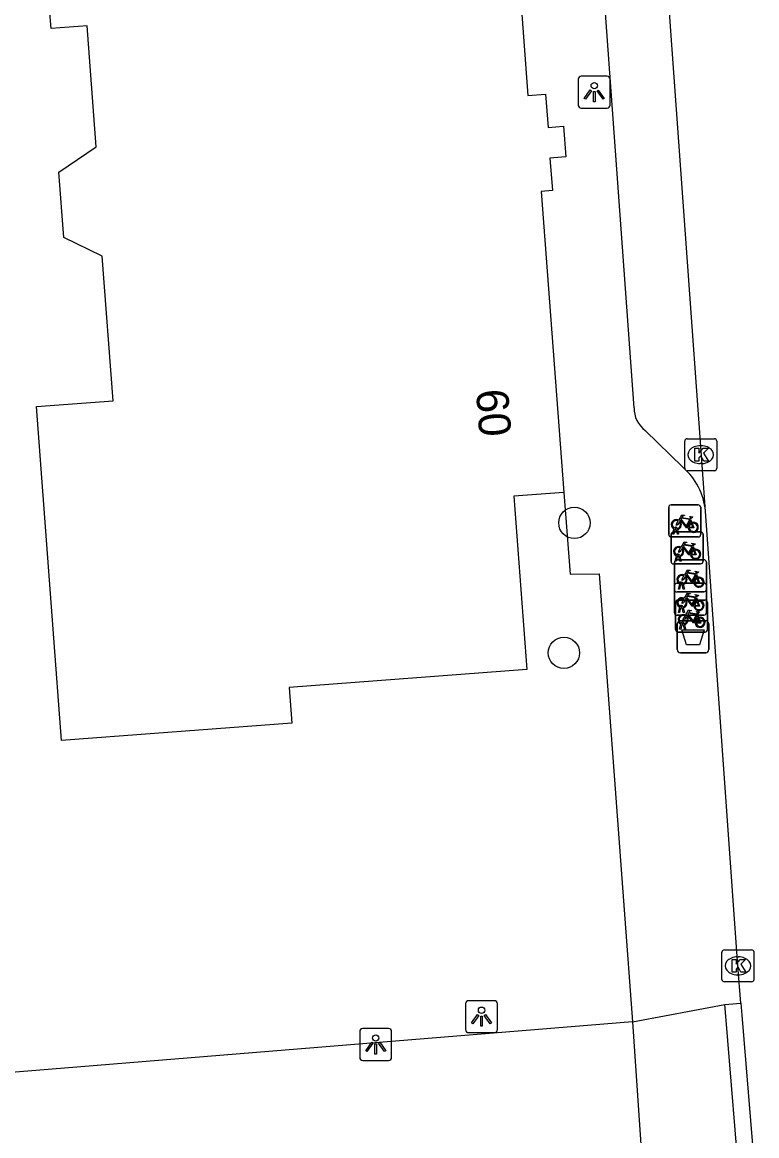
# Model space of a CAD drawing. Extents: x 161087 to 161922, y 382574 to 383873.
# Drawn here: x 161670.34 to 161693.28, y 383359.11 to 383393.91 of the extents above; entities that cross this region are included whole.
import ezdxf

# ---------------------------------------------------------------- set-up
doc = ezdxf.new("R2010")
doc.units = 0
for name, color, linetype in [('IMGEO_Afvalbak', 7, 'Continuous'), ('IMGEO_Boom', 7, 'Continuous'), ('IMGEO_Fietsenrek', 7, 'Continuous'), ('IMGEO_Kolk', 7, 'Continuous'), ('IMGEO_Lichtpunt', 7, 'Continuous'), ('IMGEO_Pand', 7, 'Continuous'), ('IMGEO_Pand_nummerreeks', 7, 'Continuous'), ('IMGEO_Rijbaan_lokaal_open', 7, 'Continuous'), ('IMGEO_Voetpad_open', 7, 'Continuous')]:
    doc.layers.add(name, color=color, linetype=linetype)

msp = doc.modelspace()

# ---------------------------------------------------------------- linework, layer by layer
at = {"layer": 'IMGEO_Afvalbak'}
for p, q in [((161690.798, 383374.305), (161690.798, 383375.105)), ((161690.798, 383375.105), (161690.798, 383374.305)), ((161690.898, 383375.205), (161691.688, 383375.205)), ((161691.688, 383375.205), (161690.898, 383375.205)), ((161691.788, 383375.105), (161691.788, 383374.305)), ((161691.788, 383374.305), (161691.788, 383375.105)), ((161691.688, 383374.205), (161690.898, 383374.205)), ((161690.898, 383374.205), (161691.688, 383374.205))]:
    msp.add_line(p, q, dxfattribs=at)
msp.add_lwpolyline([(161690.941, 383374.919), (161691.645, 383374.919), (161691.496, 383374.449), (161691.09, 383374.449), (161690.941, 383374.919)], dxfattribs=at)
for centre, start, end in [((161690.898, 383375.105), 90, 180), ((161690.898, 383375.105), 90, 180), ((161691.688, 383375.105), 0, 90), ((161691.688, 383375.105), 360, 90), ((161690.898, 383374.305), 180, 270), ((161690.898, 383374.305), 180, 270), ((161691.688, 383374.305), 270, 0), ((161691.688, 383374.305), 270, 0)]:
    msp.add_arc(centre, 0.1, start, end, dxfattribs=at)
at = {"layer": 'IMGEO_Boom'}
for centre in [(161687.587, 383378.262), (161687.26, 383374.2)]:
    msp.add_circle(centre, 0.489, dxfattribs=at)
at = {"layer": 'IMGEO_Fietsenrek'}
for p, q in [((161690.532, 383377.9), (161690.532, 383378.741)), ((161690.532, 383378.741), (161690.532, 383377.9)), ((161690.607, 383378.825), (161691.448, 383378.825)), ((161691.448, 383378.825), (161690.607, 383378.825)), ((161691.532, 383378.75), (161691.532, 383377.909)), ((161691.532, 383377.909), (161691.532, 383378.75)), ((161691.219, 383378.374), (161691.255, 383378.279)), ((161690.606, 383377.058), (161690.606, 383377.899)), ((161690.606, 383377.899), (161690.606, 383377.058)), ((161690.659, 383377.909), (161690.698, 383378.069)), ((161690.693, 383377.909), (161690.659, 383377.909)), ((161690.681, 383377.983), (161691.522, 383377.983)), ((161691.522, 383377.983), (161690.681, 383377.983)), ((161690.728, 383378.057), (161690.693, 383377.909)), ((161690.77, 383378.081), (161690.769, 383378.085)), ((161690.811, 383377.909), (161690.777, 383378.051)), ((161690.801, 383378.092), (161690.802, 383378.085)), ((161690.809, 383378.055), (161690.844, 383377.909)), ((161690.844, 383377.909), (161690.811, 383377.909)), ((161691.606, 383377.908), (161691.606, 383377.067)), ((161691.606, 383377.067), (161691.606, 383377.908)), ((161691.457, 383377.825), (161690.616, 383377.825)), ((161690.616, 383377.825), (161691.457, 383377.825)), ((161691.293, 383377.532), (161691.329, 383377.437)), ((161690.733, 383377.067), (161690.772, 383377.227)), ((161690.802, 383377.215), (161690.767, 383377.067)), ((161690.844, 383377.239), (161690.843, 383377.243)), ((161690.885, 383377.067), (161690.851, 383377.209)), ((161690.875, 383377.25), (161690.876, 383377.243)), ((161690.883, 383377.213), (161690.918, 383377.067)), ((161691.531, 383376.983), (161690.69, 383376.983)), ((161690.69, 383376.983), (161691.531, 383376.983)), ((161690.71, 383376.183), (161690.71, 383377.024)), ((161690.71, 383377.024), (161690.71, 383376.183)), ((161690.767, 383377.067), (161690.733, 383377.067)), ((161690.785, 383377.108), (161691.626, 383377.108)), ((161691.626, 383377.108), (161690.785, 383377.108)), ((161690.918, 383377.067), (161690.885, 383377.067)), ((161691.71, 383377.033), (161691.71, 383376.192)), ((161691.71, 383376.192), (161691.71, 383377.033)), ((161691.397, 383376.657), (161691.433, 383376.562)), ((161690.71, 383375.455), (161690.71, 383376.296)), ((161690.71, 383376.296), (161690.71, 383375.455)), ((161690.785, 383376.38), (161691.626, 383376.38)), ((161691.626, 383376.38), (161690.785, 383376.38)), ((161690.837, 383376.192), (161690.876, 383376.352)), ((161690.871, 383376.192), (161690.837, 383376.192)), ((161690.906, 383376.34), (161690.871, 383376.192)), ((161690.948, 383376.364), (161690.947, 383376.368)), ((161690.989, 383376.192), (161690.955, 383376.334)), ((161690.979, 383376.375), (161690.98, 383376.368)), ((161690.987, 383376.338), (161691.022, 383376.192)), ((161691.022, 383376.192), (161690.989, 383376.192)), ((161691.71, 383376.305), (161691.71, 383375.464)), ((161691.71, 383375.464), (161691.71, 383376.305)), ((161691.635, 383376.108), (161690.794, 383376.108)), ((161690.794, 383376.108), (161691.635, 383376.108)), ((161690.821, 383375.853), (161691.662, 383375.853)), ((161691.662, 383375.853), (161690.821, 383375.853)), ((161691.397, 383375.929), (161691.433, 383375.834)), ((161690.746, 383374.928), (161690.746, 383375.769)), ((161690.746, 383375.769), (161690.746, 383374.928)), ((161690.837, 383375.464), (161690.876, 383375.624)), ((161690.871, 383375.464), (161690.837, 383375.464)), ((161690.906, 383375.612), (161690.871, 383375.464)), ((161690.948, 383375.636), (161690.947, 383375.64)), ((161690.989, 383375.464), (161690.955, 383375.606)), ((161690.979, 383375.647), (161690.98, 383375.64)), ((161690.987, 383375.61), (161691.022, 383375.464)), ((161691.022, 383375.464), (161690.989, 383375.464)), ((161691.746, 383375.778), (161691.746, 383374.937)), ((161691.746, 383374.937), (161691.746, 383375.778)), ((161691.635, 383375.38), (161690.794, 383375.38)), ((161690.794, 383375.38), (161691.635, 383375.38)), ((161690.873, 383374.937), (161690.912, 383375.097)), ((161690.984, 383375.109), (161690.983, 383375.113)), ((161691.015, 383375.12), (161691.016, 383375.113)), ((161691.433, 383375.402), (161691.469, 383375.307)), ((161691.671, 383374.853), (161690.83, 383374.853)), ((161690.83, 383374.853), (161691.671, 383374.853)), ((161690.907, 383374.937), (161690.873, 383374.937)), ((161690.942, 383375.085), (161690.907, 383374.937)), ((161691.025, 383374.937), (161690.991, 383375.079)), ((161691.023, 383375.083), (161691.058, 383374.937)), ((161691.058, 383374.937), (161691.025, 383374.937))]:
    msp.add_line(p, q, dxfattribs=at)
for points in [[(161690.866, 383378.299), (161690.814, 383378.209), (161690.774, 383378.184), (161690.775, 383378.231), (161690.83, 383378.325)], [(161690.845, 383378.351), (161690.94, 383378.515), (161691.026, 383378.501), (161691.028, 383378.492), (161690.972, 383378.481), (161690.945, 383378.436), (161691.201, 383378.395)], [(161691.141, 383378.107), (161691.091, 383378.107), (161690.9, 383378.358), (161690.881, 383378.326)], [(161691.188, 383378.37), (161690.931, 383378.411), (161690.914, 383378.382), (161691.081, 383378.162), (161691.188, 383378.37)], [(161691.236, 383378.272), (161691.206, 383378.349), (161691.097, 383378.131), (161691.14, 383378.131)], [(161691.17, 383378.131), (161691.29, 383378.13), (161691.246, 383378.244)], [(161691.266, 383378.251), (161691.321, 383378.106), (161691.171, 383378.106)], [(161691.201, 383378.395), (161691.226, 383378.444), (161691.22, 383378.448), (161691.197, 383378.452), (161691.185, 383378.459), (161691.184, 383378.462), (161691.186, 383378.467), (161691.281, 383378.452), (161691.283, 383378.442), (161691.273, 383378.429), (161691.261, 383378.423), (161691.247, 383378.429), (161691.219, 383378.374)], [(161690.919, 383377.509), (161691.014, 383377.673), (161691.1, 383377.659), (161691.102, 383377.65), (161691.046, 383377.639), (161691.019, 383377.594), (161691.275, 383377.553)], [(161691.262, 383377.528), (161691.005, 383377.569), (161690.988, 383377.54), (161691.155, 383377.32), (161691.262, 383377.528)], [(161691.275, 383377.553), (161691.3, 383377.602), (161691.294, 383377.606), (161691.271, 383377.61), (161691.259, 383377.617), (161691.258, 383377.62), (161691.26, 383377.625), (161691.355, 383377.61), (161691.357, 383377.6), (161691.347, 383377.587), (161691.335, 383377.581), (161691.321, 383377.587), (161691.293, 383377.532)], [(161690.94, 383377.457), (161690.888, 383377.367), (161690.848, 383377.342), (161690.849, 383377.389), (161690.904, 383377.483)], [(161691.215, 383377.265), (161691.165, 383377.265), (161690.974, 383377.516), (161690.955, 383377.484)], [(161691.31, 383377.43), (161691.28, 383377.507), (161691.171, 383377.289), (161691.214, 383377.289)], [(161691.244, 383377.289), (161691.364, 383377.288), (161691.32, 383377.402)], [(161691.34, 383377.409), (161691.395, 383377.264), (161691.245, 383377.264)], [(161691.044, 383376.582), (161690.992, 383376.492), (161690.952, 383376.467), (161690.953, 383376.514), (161691.008, 383376.608)], [(161691.023, 383376.634), (161691.118, 383376.798), (161691.204, 383376.784), (161691.206, 383376.775), (161691.15, 383376.764), (161691.123, 383376.719), (161691.379, 383376.678)], [(161691.319, 383376.39), (161691.269, 383376.39), (161691.078, 383376.641), (161691.059, 383376.609)], [(161691.366, 383376.653), (161691.109, 383376.694), (161691.092, 383376.665), (161691.259, 383376.445), (161691.366, 383376.653)], [(161691.414, 383376.555), (161691.384, 383376.632), (161691.275, 383376.414), (161691.318, 383376.414)], [(161691.348, 383376.414), (161691.468, 383376.413), (161691.424, 383376.527)], [(161691.444, 383376.534), (161691.499, 383376.389), (161691.349, 383376.389)], [(161691.379, 383376.678), (161691.404, 383376.727), (161691.398, 383376.731), (161691.375, 383376.735), (161691.363, 383376.742), (161691.362, 383376.745), (161691.364, 383376.75), (161691.459, 383376.735), (161691.461, 383376.725), (161691.451, 383376.712), (161691.439, 383376.706), (161691.425, 383376.712), (161691.397, 383376.657)], [(161691.044, 383375.854), (161690.992, 383375.764), (161690.952, 383375.739), (161690.953, 383375.786), (161691.008, 383375.88)], [(161691.023, 383375.906), (161691.118, 383376.07), (161691.204, 383376.056), (161691.206, 383376.047), (161691.15, 383376.036), (161691.123, 383375.991), (161691.379, 383375.95)], [(161691.319, 383375.662), (161691.269, 383375.662), (161691.078, 383375.913), (161691.059, 383375.881)], [(161691.366, 383375.925), (161691.109, 383375.966), (161691.092, 383375.937), (161691.259, 383375.717), (161691.366, 383375.925)], [(161691.414, 383375.827), (161691.384, 383375.904), (161691.275, 383375.686), (161691.318, 383375.686)], [(161691.348, 383375.686), (161691.468, 383375.685), (161691.424, 383375.799)], [(161691.444, 383375.806), (161691.499, 383375.661), (161691.349, 383375.661)], [(161691.379, 383375.95), (161691.404, 383375.999), (161691.398, 383376.003), (161691.375, 383376.007), (161691.363, 383376.014), (161691.362, 383376.017), (161691.364, 383376.022), (161691.459, 383376.007), (161691.461, 383375.997), (161691.451, 383375.984), (161691.439, 383375.978), (161691.425, 383375.984), (161691.397, 383375.929)], [(161691.059, 383375.379), (161691.154, 383375.543), (161691.24, 383375.529), (161691.242, 383375.52), (161691.186, 383375.509), (161691.159, 383375.464), (161691.415, 383375.423)], [(161691.415, 383375.423), (161691.44, 383375.472), (161691.434, 383375.476), (161691.411, 383375.48), (161691.399, 383375.487), (161691.398, 383375.49), (161691.4, 383375.495), (161691.495, 383375.48), (161691.497, 383375.47), (161691.487, 383375.457), (161691.475, 383375.451), (161691.461, 383375.457), (161691.433, 383375.402)], [(161691.08, 383375.327), (161691.028, 383375.237), (161690.988, 383375.212), (161690.989, 383375.259), (161691.044, 383375.353)], [(161691.355, 383375.135), (161691.305, 383375.135), (161691.114, 383375.386), (161691.095, 383375.354)], [(161691.402, 383375.398), (161691.145, 383375.439), (161691.128, 383375.41), (161691.295, 383375.19), (161691.402, 383375.398)], [(161691.45, 383375.3), (161691.42, 383375.377), (161691.311, 383375.159), (161691.354, 383375.159)], [(161691.384, 383375.159), (161691.504, 383375.158), (161691.46, 383375.272)], [(161691.48, 383375.279), (161691.535, 383375.134), (161691.385, 383375.134)]]:
    msp.add_lwpolyline(points, dxfattribs=at)
for centre, radius, start, end in [((161690.61, 383378.747), 0.0779, 92.4484, 184.2845), ((161690.61, 383378.747), 0.0779, 92.4484, 184.2845), ((161691.454, 383378.747), 0.0779, 2.4484, 94.2845), ((161691.454, 383378.747), 0.0779, 2.4484, 94.2845), ((161690.772, 383378.21), 0.159, 62.6766, 242.1369), ((161690.772, 383378.21), 0.129, 63.3192, 238.903), ((161690.772, 383378.21), 0.129, 283.6043, 43.4302), ((161690.772, 383378.21), 0.159, 283.5766, 46.6042), ((161691.299, 383378.126), 0.159, 113.3408, 178.3217), ((161691.299, 383378.126), 0.159, 187.0065, 105.7708), ((161691.299, 383378.126), 0.129, 113.923, 177.9556), ((161691.299, 383378.126), 0.129, 188.6715, 104.5883), ((161690.61, 383377.903), 0.0779, 182.4484, 274.2845), ((161690.61, 383377.903), 0.0779, 182.4484, 274.2845), ((161690.684, 383377.905), 0.0779, 92.4484, 184.2845), ((161690.684, 383377.905), 0.0779, 92.4484, 184.2845), ((161690.752, 383378.081), 0.0499, 12.8025, 158.6934), ((161690.772, 383378.21), 0.159, 253.9967, 271.7867), ((161690.752, 383378.081), 0.0174, 12.8025, 163.4502), ((161690.772, 383378.21), 0.129, 253.415, 269.0204), ((161691.454, 383377.903), 0.0779, 272.4484, 4.2845), ((161691.454, 383377.903), 0.0779, 272.4484, 4.2845), ((161691.528, 383377.905), 0.0779, 2.4484, 94.2845), ((161691.528, 383377.905), 0.0779, 2.4484, 94.2845), ((161690.846, 383377.368), 0.159, 62.6766, 242.1369), ((161690.846, 383377.368), 0.129, 63.3192, 238.903), ((161690.826, 383377.239), 0.0499, 12.8025, 158.6934), ((161690.846, 383377.368), 0.159, 253.9967, 271.7867), ((161690.826, 383377.239), 0.0174, 12.8025, 163.4502), ((161690.846, 383377.368), 0.129, 253.415, 269.0204), ((161690.846, 383377.368), 0.129, 283.6043, 43.4302), ((161690.846, 383377.368), 0.159, 283.5766, 46.6042), ((161691.373, 383377.284), 0.159, 113.3408, 178.3217), ((161691.373, 383377.284), 0.159, 187.0065, 105.7708), ((161691.373, 383377.284), 0.129, 113.923, 177.9556), ((161691.373, 383377.284), 0.129, 188.6715, 104.5883), ((161690.684, 383377.061), 0.0779, 182.4484, 274.2845), ((161690.684, 383377.061), 0.0779, 182.4484, 274.2845), ((161690.788, 383377.03), 0.0779, 92.4484, 184.2845), ((161690.788, 383377.03), 0.0779, 92.4484, 184.2845), ((161691.528, 383377.061), 0.0779, 272.4484, 4.2845), ((161691.528, 383377.061), 0.0779, 272.4484, 4.2845), ((161691.632, 383377.03), 0.0779, 2.4484, 94.2845), ((161691.632, 383377.03), 0.0779, 2.4484, 94.2845), ((161690.95, 383376.493), 0.159, 62.6766, 242.1369), ((161690.95, 383376.493), 0.129, 63.3192, 238.903), ((161690.95, 383376.493), 0.129, 283.6043, 43.4302), ((161690.95, 383376.493), 0.159, 283.5766, 46.6042), ((161691.477, 383376.409), 0.159, 113.3408, 178.3217), ((161691.477, 383376.409), 0.159, 187.0065, 105.7708), ((161691.477, 383376.409), 0.129, 113.923, 177.9556), ((161691.477, 383376.409), 0.129, 188.6715, 104.5883), ((161690.788, 383376.302), 0.0779, 92.4484, 184.2845), ((161690.788, 383376.302), 0.0779, 92.4484, 184.2845), ((161690.788, 383376.186), 0.0779, 182.4484, 274.2845), ((161690.788, 383376.186), 0.0779, 182.4484, 274.2845), ((161690.93, 383376.364), 0.0499, 12.8025, 158.6934), ((161690.95, 383376.493), 0.159, 253.9967, 271.7867), ((161690.93, 383376.364), 0.0174, 12.8025, 163.4502), ((161690.95, 383376.493), 0.129, 253.415, 269.0204), ((161691.632, 383376.302), 0.0779, 2.4484, 94.2845), ((161691.632, 383376.302), 0.0779, 2.4484, 94.2845), ((161691.632, 383376.186), 0.0779, 272.4484, 4.2845), ((161691.632, 383376.186), 0.0779, 272.4484, 4.2845), ((161690.824, 383375.775), 0.0779, 92.4484, 184.2845), ((161690.824, 383375.775), 0.0779, 92.4484, 184.2845), ((161690.95, 383375.765), 0.159, 62.6766, 242.1369), ((161690.95, 383375.765), 0.129, 63.3192, 238.903), ((161690.95, 383375.765), 0.129, 283.6043, 43.4302), ((161690.95, 383375.765), 0.159, 283.5766, 46.6042), ((161691.477, 383375.681), 0.159, 113.3408, 178.3217), ((161691.477, 383375.681), 0.159, 187.0065, 105.7708), ((161691.477, 383375.681), 0.129, 113.923, 177.9556), ((161691.477, 383375.681), 0.129, 188.6715, 104.5883), ((161691.668, 383375.775), 0.0779, 2.4484, 94.2845), ((161691.668, 383375.775), 0.0779, 2.4484, 94.2845), ((161690.788, 383375.458), 0.0779, 182.4484, 274.2845), ((161690.788, 383375.458), 0.0779, 182.4484, 274.2845), ((161690.93, 383375.636), 0.0499, 12.8025, 158.6934), ((161690.95, 383375.765), 0.159, 253.9967, 271.7867), ((161690.93, 383375.636), 0.0174, 12.8025, 163.4502), ((161690.95, 383375.765), 0.129, 253.415, 269.0204), ((161691.632, 383375.458), 0.0779, 272.4484, 4.2845), ((161691.632, 383375.458), 0.0779, 272.4484, 4.2845), ((161690.986, 383375.238), 0.159, 62.6766, 242.1369), ((161690.986, 383375.238), 0.129, 63.3192, 238.903), ((161690.966, 383375.109), 0.0499, 12.8025, 158.6934), ((161690.966, 383375.109), 0.0174, 12.8025, 163.4502), ((161690.986, 383375.238), 0.129, 253.415, 269.0204), ((161690.986, 383375.238), 0.129, 283.6043, 43.4302), ((161690.986, 383375.238), 0.159, 283.5766, 46.6042), ((161691.513, 383375.154), 0.159, 113.3408, 178.3217), ((161691.513, 383375.154), 0.159, 187.0065, 105.7708), ((161691.513, 383375.154), 0.129, 113.923, 177.9556), ((161691.513, 383375.154), 0.129, 188.6715, 104.5883), ((161690.824, 383374.931), 0.0779, 182.4484, 274.2845), ((161690.824, 383374.931), 0.0779, 182.4484, 274.2845), ((161690.986, 383375.238), 0.159, 253.9967, 271.7867), ((161691.668, 383374.931), 0.0779, 272.4484, 4.2845), ((161691.668, 383374.931), 0.0779, 272.4484, 4.2845)]:
    msp.add_arc(centre, radius, start, end, dxfattribs=at)
at = {"layer": 'IMGEO_Kolk'}
for p, q in [((161691.033, 383379.969), (161691.033, 383380.821)), ((161691.108, 383380.895), (161691.96, 383380.895)), ((161691.521, 383380.675), (161691.546, 383380.675)), ((161692.034, 383380.821), (161692.034, 383379.969)), ((161691.544, 383380.115), (161691.519, 383380.115)), ((161691.96, 383379.895), (161691.108, 383379.895)), ((161692.196, 383363.994), (161692.196, 383364.846)), ((161692.271, 383364.92), (161693.123, 383364.92)), ((161692.684, 383364.7), (161692.709, 383364.7)), ((161693.197, 383364.846), (161693.197, 383363.994)), ((161692.707, 383364.14), (161692.682, 383364.14)), ((161693.123, 383363.92), (161692.271, 383363.92))]:
    msp.add_line(p, q, dxfattribs=at)
for points in [[(161691.033, 383379.969), (161691.033, 383380.821)], [(161691.108, 383380.895), (161691.96, 383380.895)], [(161692.034, 383380.821), (161692.034, 383379.969)], [(161691.354, 383380.595), (161691.477, 383380.595), (161691.477, 383380.444), (161691.607, 383380.595), (161691.771, 383380.595), (161691.625, 383380.444), (161691.778, 383380.195), (161691.626, 383380.195), (161691.541, 383380.359), (161691.477, 383380.292), (161691.477, 383380.195), (161691.354, 383380.195), (161691.354, 383380.595)], [(161691.96, 383379.895), (161691.108, 383379.895)], [(161692.196, 383363.994), (161692.196, 383364.846)], [(161692.271, 383364.92), (161693.123, 383364.92)], [(161693.197, 383364.846), (161693.197, 383363.994)], [(161692.517, 383364.62), (161692.64, 383364.62), (161692.64, 383364.469), (161692.77, 383364.62), (161692.934, 383364.62), (161692.788, 383364.469), (161692.941, 383364.22), (161692.789, 383364.22), (161692.704, 383364.384), (161692.64, 383364.317), (161692.64, 383364.22), (161692.517, 383364.22), (161692.517, 383364.62)], [(161693.123, 383363.92), (161692.271, 383363.92)]]:
    msp.add_lwpolyline(points, dxfattribs=at)
for centre, start, end in [((161691.11, 383380.819), 91.552, 178.448), ((161691.11, 383380.819), 91.552, 178.448), ((161691.958, 383380.819), 1.552, 88.448), ((161691.958, 383380.819), 1.552, 88.448), ((161691.11, 383379.971), 181.552, 268.448), ((161691.11, 383379.971), 181.552, 268.448), ((161691.958, 383379.971), 271.552, 358.448), ((161691.958, 383379.971), 271.552, 358.448), ((161692.273, 383364.844), 91.552, 178.448), ((161692.273, 383364.844), 91.552, 178.448), ((161693.121, 383364.844), 1.552, 88.448), ((161693.121, 383364.844), 1.552, 88.448), ((161692.273, 383363.996), 181.552, 268.448), ((161692.273, 383363.996), 181.552, 268.448), ((161693.121, 383363.996), 271.552, 358.448), ((161693.121, 383363.996), 271.552, 358.448)]:
    msp.add_arc(centre, 0.0765, start, end, dxfattribs=at)
for centre, major_axis, ratio, start_param, end_param in [((161691.52, 383380.395), (-0.387, 0.002), 0.722429, 4.712389, 7.853982), ((161691.545, 383380.395), (-0.39, 0.002), 0.717154, 1.570796, 4.712389), ((161692.683, 383364.42), (-0.387, 0.002), 0.722429, 4.712389, 7.853982), ((161692.708, 383364.42), (-0.39, 0.002), 0.717154, 1.570796, 4.712389)]:
    msp.add_ellipse(centre, major_axis=major_axis, ratio=ratio, start_param=start_param, end_param=end_param, dxfattribs=at)
at = {"layer": 'IMGEO_Lichtpunt'}
for p, q in [((161688.611, 383392.224), (161687.803, 383392.224)), ((161688.611, 383392.224), (161687.803, 383392.224)), ((161687.709, 383392.129), (161687.709, 383391.322)), ((161687.709, 383392.129), (161687.709, 383391.322)), ((161688.705, 383391.322), (161688.705, 383392.129)), ((161688.705, 383391.322), (161688.705, 383392.129)), ((161687.803, 383391.228), (161688.611, 383391.228)), ((161687.803, 383391.228), (161688.611, 383391.228)), ((161685.09, 383363.33), (161684.282, 383363.33)), ((161685.09, 383363.33), (161684.282, 383363.33)), ((161684.188, 383363.235), (161684.188, 383362.428)), ((161684.188, 383363.235), (161684.188, 383362.428)), ((161685.184, 383362.428), (161685.184, 383363.235)), ((161685.184, 383362.428), (161685.184, 383363.235)), ((161680.882, 383362.366), (161680.882, 383361.559)), ((161680.882, 383362.366), (161680.882, 383361.559)), ((161681.784, 383362.461), (161680.976, 383362.461)), ((161681.784, 383362.461), (161680.976, 383362.461)), ((161681.878, 383361.559), (161681.878, 383362.366)), ((161681.878, 383361.559), (161681.878, 383362.366)), ((161684.282, 383362.334), (161685.09, 383362.334)), ((161684.282, 383362.334), (161685.09, 383362.334)), ((161680.976, 383361.465), (161681.784, 383361.465)), ((161680.976, 383361.465), (161681.784, 383361.465))]:
    msp.add_line(p, q, dxfattribs=at)
for points in [[(161688.083, 383391.793), (161688.122, 383391.765), (161687.934, 383391.503), (161687.896, 383391.53), (161688.083, 383391.793)], [(161688.185, 383391.745), (161688.232, 383391.745), (161688.232, 383391.423), (161688.185, 383391.423), (161688.185, 383391.745)], [(161688.295, 383391.765), (161688.333, 383391.792), (161688.52, 383391.53), (161688.481, 383391.502), (161688.295, 383391.765)], [(161684.562, 383362.899), (161684.601, 383362.871), (161684.413, 383362.609), (161684.375, 383362.636), (161684.562, 383362.899)], [(161684.664, 383362.851), (161684.711, 383362.851), (161684.711, 383362.529), (161684.664, 383362.529), (161684.664, 383362.851)], [(161684.774, 383362.871), (161684.812, 383362.898), (161684.999, 383362.636), (161684.96, 383362.608), (161684.774, 383362.871)], [(161681.256, 383362.03), (161681.295, 383362.002), (161681.107, 383361.74), (161681.069, 383361.767), (161681.256, 383362.03)], [(161681.358, 383361.982), (161681.405, 383361.982), (161681.405, 383361.66), (161681.358, 383361.66), (161681.358, 383361.982)], [(161681.468, 383362.002), (161681.506, 383362.029), (161681.693, 383361.767), (161681.654, 383361.739), (161681.468, 383362.002)]]:
    msp.add_lwpolyline(points, dxfattribs=at)
for centre in [(161688.208, 383391.927), (161684.687, 383363.033), (161681.381, 383362.164)]:
    msp.add_circle(centre, 0.0994, dxfattribs=at)
for centre, start, end in [((161687.803, 383392.129), 90, 180), ((161687.803, 383392.129), 90, 180), ((161688.611, 383392.129), 0, 90), ((161688.611, 383392.129), 0, 90), ((161687.803, 383391.322), 180, 270), ((161687.803, 383391.322), 180, 270), ((161688.611, 383391.322), 270, 0), ((161688.611, 383391.322), 270, 360), ((161684.282, 383363.235), 90, 180), ((161684.282, 383363.235), 90, 180), ((161685.09, 383363.235), 0, 90), ((161685.09, 383363.235), 0, 90), ((161680.976, 383362.366), 90, 180), ((161680.976, 383362.366), 90, 180), ((161681.784, 383362.366), 0, 90), ((161681.784, 383362.366), 0, 90), ((161684.282, 383362.428), 180, 270), ((161684.282, 383362.428), 180, 270), ((161685.09, 383362.428), 270, 0), ((161685.09, 383362.428), 270, 360), ((161680.976, 383361.559), 180, 270), ((161680.976, 383361.559), 180, 270), ((161681.784, 383361.559), 270, 0), ((161681.784, 383361.559), 270, 360)]:
    msp.add_arc(centre, 0.0946, start, end, dxfattribs=at)
at = {"layer": 'IMGEO_Pand'}
for points in [[(161685.86, 383395.297), (161686.137, 383391.622), (161686.686, 383391.664), (161686.765, 383390.621), (161687.252, 383390.658), (161687.324, 383389.704), (161686.825, 383389.666), (161686.902, 383388.651), (161686.55, 383388.625), (161687.262, 383379.213)], [(161687.262, 383379.213), (161685.692, 383379.094), (161686.102, 383373.676), (161678.679, 383373.115), (161678.763, 383372.002), (161671.573, 383371.458), (161670.783, 383381.898), (161673.185, 383382.079), (161672.843, 383386.604), (161671.641, 383387.182), (161671.487, 383389.224), (161672.655, 383390.021), (161672.37, 383393.795), (161671.243, 383393.71), (161671.198, 383394.315), (161675.092, 383394.832)]]:
    msp.add_lwpolyline(points, dxfattribs=at)
at = {"layer": 'IMGEO_Rijbaan_lokaal_open'}
for points in [[(161691.681, 383378.632), (161689.589, 383407.644)], [(161689.453, 383381.864), (161687.609, 383407.255)], [(161690.978, 383380.001), (161689.802, 383381.151)], [(161692.789, 383363.253), (161692.697, 383364.42), (161691.681, 383378.632)], [(161692.789, 383363.253), (161692.819, 383362.878), (161693.282, 383357.181)], [(161689.399, 383362.666), (161664.252, 383360.621)], [(161689.399, 383362.666), (161689.738, 383357.765), (161688.507, 383357.688)]]:
    msp.add_lwpolyline(points, dxfattribs=at)
for centre, radius, start, end in [((161690.311, 383381.842), 0.858, 178.54, 233.6218), ((161689.625, 383378.441), 2.065, 5.3058, 49.0564)]:
    msp.add_arc(centre, radius, start, end, dxfattribs=at)
at = {"layer": 'IMGEO_Voetpad_open'}
for points in [[(161687.262, 383379.213), (161687.46, 383376.658), (161688.357, 383376.673), (161689.399, 383362.666)], [(161689.399, 383362.666), (161692.291, 383363.213)], [(161692.291, 383363.213), (161692.789, 383363.253)], [(161693.282, 383357.181), (161692.784, 383357.141), (161692.321, 383362.847), (161692.291, 383363.213)]]:
    msp.add_lwpolyline(points, dxfattribs=at)

# ---------------------------------------------------------------- texts
at = {"layer": 'IMGEO_Pand_nummerreeks'}
msp.add_text('60', height=1, rotation=274.3256, dxfattribs=at).set_placement((161684.513, 383382.411))

doc.saveas('drawing.dxf')
